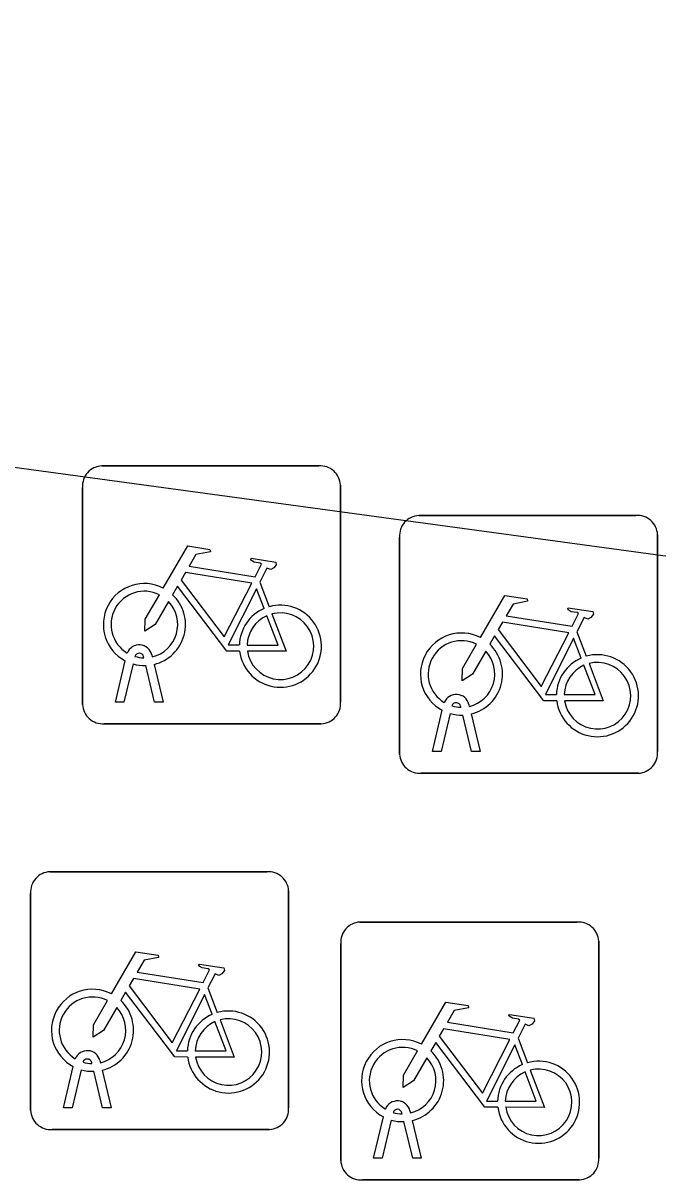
# Model space of a CAD drawing. Extents: x 155888 to 156864, y 383882 to 384671.
# Drawn here: x 156251.32 to 156253.779, y 383955.76 to 383960.244 of the extents above; entities that cross this region are included whole.
import ezdxf

# ---------------------------------------------------------------- set-up
doc = ezdxf.new("R2010")
doc.units = 0
doc.layers.add('IMGEO_Fietsenrek', color=7, linetype='Continuous')
doc.layers.add('IMGEO_Fietspad_gesloten', color=7, linetype='Continuous')

msp = doc.modelspace()

# ---------------------------------------------------------------- linework, layer by layer
at = {"layer": 'IMGEO_Fietsenrek'}
for p, q in [((156251.6249, 383958.5275), (156252.4658, 383958.5275)), ((156252.4658, 383958.5275), (156251.6249, 383958.5275)), ((156251.5505, 383957.6029), (156251.5505, 383958.4438)), ((156251.5505, 383958.4438), (156251.5505, 383957.6029)), ((156252.5495, 383958.4531), (156252.5495, 383957.6122)), ((156252.5495, 383957.6122), (156252.5495, 383958.4531)), ((156252.8529, 383958.3355), (156253.6938, 383958.3355)), ((156253.6938, 383958.3355), (156252.8529, 383958.3355)), ((156252.7785, 383957.4109), (156252.7785, 383958.2518)), ((156252.7785, 383958.2518), (156252.7785, 383957.4109)), ((156253.7775, 383958.2611), (156253.7775, 383957.4202)), ((156253.7775, 383957.4202), (156253.7775, 383958.2611)), ((156252.2372, 383958.0772), (156252.2735, 383957.982)), ((156253.4652, 383957.8852), (156253.5015, 383957.79)), ((156251.6775, 383957.6123), (156251.7158, 383957.7723)), ((156251.7879, 383957.7839), (156251.7869, 383957.7882)), ((156251.8186, 383957.7954), (156251.8204, 383957.7875)), ((156251.7462, 383957.7601), (156251.7109, 383957.6123)), ((156251.829, 383957.6123), (156251.7951, 383957.754)), ((156251.8274, 383957.7583), (156251.8624, 383957.6123)), ((156251.7109, 383957.6123), (156251.6775, 383957.6123)), ((156251.8624, 383957.6123), (156251.829, 383957.6123)), ((156253.0159, 383957.5919), (156253.0149, 383957.5962)), ((156253.0466, 383957.6034), (156253.0484, 383957.5955)), ((156252.9055, 383957.4203), (156252.9438, 383957.5803)), ((156252.9742, 383957.5681), (156252.9389, 383957.4203)), ((156253.057, 383957.4203), (156253.0231, 383957.562)), ((156253.0554, 383957.5663), (156253.0904, 383957.4203)), ((156252.4751, 383957.5285), (156251.6342, 383957.5285)), ((156251.6342, 383957.5285), (156252.4751, 383957.5285)), ((156252.9389, 383957.4203), (156252.9055, 383957.4203)), ((156253.0904, 383957.4203), (156253.057, 383957.4203)), ((156253.7031, 383957.3365), (156252.8622, 383957.3365)), ((156252.8622, 383957.3365), (156253.7031, 383957.3365)), ((156251.4239, 383956.9545), (156252.2648, 383956.9545)), ((156252.2648, 383956.9545), (156251.4239, 383956.9545)), ((156252.3485, 383956.8801), (156252.3485, 383956.0392)), ((156252.3485, 383956.0392), (156252.3485, 383956.8801)), ((156251.3495, 383956.0299), (156251.3495, 383956.8708)), ((156251.3495, 383956.8708), (156251.3495, 383956.0299)), ((156252.6249, 383956.7595), (156253.4658, 383956.7595)), ((156253.4658, 383956.7595), (156252.6249, 383956.7595)), ((156252.5505, 383955.8349), (156252.5505, 383956.6758)), ((156252.5505, 383956.6758), (156252.5505, 383955.8349)), ((156253.5495, 383956.6851), (156253.5495, 383955.8442)), ((156253.5495, 383955.8442), (156253.5495, 383956.6851)), ((156252.0362, 383956.5042), (156252.0725, 383956.409)), ((156253.2372, 383956.3092), (156253.2735, 383956.214)), ((156251.4765, 383956.0393), (156251.5148, 383956.1993)), ((156251.5869, 383956.2109), (156251.5859, 383956.2152)), ((156251.6176, 383956.2224), (156251.6194, 383956.2145)), ((156251.5452, 383956.1871), (156251.5099, 383956.0393)), ((156251.628, 383956.0393), (156251.5941, 383956.181)), ((156251.6264, 383956.1853), (156251.6614, 383956.0393)), ((156251.5099, 383956.0393), (156251.4765, 383956.0393)), ((156251.6614, 383956.0393), (156251.628, 383956.0393)), ((156252.7879, 383956.0159), (156252.7869, 383956.0202)), ((156252.8186, 383956.0274), (156252.8204, 383956.0195)), ((156252.6775, 383955.8443), (156252.7158, 383956.0043)), ((156252.7462, 383955.9921), (156252.7109, 383955.8443)), ((156252.829, 383955.8443), (156252.7951, 383955.986)), ((156252.8274, 383955.9903), (156252.8624, 383955.8443)), ((156252.2741, 383955.9555), (156251.4332, 383955.9555)), ((156251.4332, 383955.9555), (156252.2741, 383955.9555)), ((156252.7109, 383955.8443), (156252.6775, 383955.8443)), ((156252.8624, 383955.8443), (156252.829, 383955.8443)), ((156253.4751, 383955.7605), (156252.6342, 383955.7605)), ((156252.6342, 383955.7605), (156253.4751, 383955.7605))]:
    msp.add_line(p, q, dxfattribs=at)
for points in [[(156251.8631, 383958.0542), (156251.9578, 383958.2177), (156252.044, 383958.2039), (156252.0457, 383958.1952), (156251.9896, 383958.1843), (156251.9634, 383958.139), (156252.2186, 383958.0982)], [(156252.2186, 383958.0982), (156252.2436, 383958.147), (156252.2385, 383958.151), (156252.2153, 383958.1547), (156252.2026, 383958.1622), (156252.2016, 383958.1653), (156252.2038, 383958.1699), (156252.2986, 383958.1548), (156252.3009, 383958.1445), (156252.2915, 383958.1321), (156252.2791, 383958.1257), (156252.2646, 383958.1319), (156252.2372, 383958.0772)], [(156252.2057, 383958.073), (156251.9489, 383958.114), (156251.9322, 383958.0852), (156252.0992, 383957.8649), (156252.2057, 383958.073)], [(156252.1588, 383957.8095), (156252.1091, 383957.8096), (156251.9184, 383958.0613), (156251.8994, 383958.0285)], [(156252.2537, 383957.975), (156252.2244, 383958.0518), (156252.115, 383957.8337), (156252.1577, 383957.8336)], [(156251.8838, 383958.0017), (156251.8322, 383957.9125), (156251.7923, 383957.8865), (156251.7935, 383957.934), (156251.848, 383958.0282)], [(156253.0911, 383957.8622), (156253.1858, 383958.0257), (156253.272, 383958.0119), (156253.2737, 383958.0032), (156253.2176, 383957.9923), (156253.1914, 383957.947), (156253.4466, 383957.9062)], [(156252.2842, 383957.9538), (156252.3392, 383957.8092), (156252.1891, 383957.8095)], [(156253.4466, 383957.9062), (156253.4716, 383957.955), (156253.4665, 383957.959), (156253.4433, 383957.9627), (156253.4306, 383957.9702), (156253.4296, 383957.9733), (156253.4318, 383957.9779), (156253.5266, 383957.9628), (156253.5289, 383957.9525), (156253.5195, 383957.9401), (156253.5071, 383957.9337), (156253.4926, 383957.9399), (156253.4652, 383957.8852)], [(156252.1877, 383957.8335), (156252.3076, 383957.8333), (156252.2644, 383957.9469)], [(156253.4337, 383957.881), (156253.1769, 383957.922), (156253.1602, 383957.8932), (156253.3272, 383957.6729), (156253.4337, 383957.881)], [(156253.3868, 383957.6175), (156253.3371, 383957.6176), (156253.1464, 383957.8693), (156253.1274, 383957.8365)], [(156253.4817, 383957.783), (156253.4524, 383957.8598), (156253.343, 383957.6417), (156253.3857, 383957.6416)], [(156253.1118, 383957.8097), (156253.0602, 383957.7205), (156253.0203, 383957.6945), (156253.0215, 383957.742), (156253.076, 383957.8362)], [(156253.4157, 383957.6415), (156253.5356, 383957.6413), (156253.4924, 383957.7549)], [(156253.5122, 383957.7618), (156253.5672, 383957.6172), (156253.4171, 383957.6175)], [(156251.6621, 383956.4812), (156251.7568, 383956.6447), (156251.843, 383956.6309), (156251.8447, 383956.6222), (156251.7886, 383956.6113), (156251.7624, 383956.566), (156252.0176, 383956.5252)], [(156252.0176, 383956.5252), (156252.0426, 383956.574), (156252.0375, 383956.578), (156252.0143, 383956.5817), (156252.0016, 383956.5892), (156252.0006, 383956.5923), (156252.0028, 383956.5969), (156252.0976, 383956.5818), (156252.0999, 383956.5715), (156252.0905, 383956.5591), (156252.0781, 383956.5527), (156252.0636, 383956.5589), (156252.0362, 383956.5042)], [(156252.0047, 383956.5), (156251.7479, 383956.541), (156251.7312, 383956.5122), (156251.8982, 383956.2919), (156252.0047, 383956.5)], [(156251.9578, 383956.2365), (156251.9081, 383956.2366), (156251.7174, 383956.4883), (156251.6984, 383956.4555)], [(156252.0527, 383956.402), (156252.0234, 383956.4788), (156251.914, 383956.2607), (156251.9567, 383956.2606)], [(156251.6828, 383956.4287), (156251.6312, 383956.3395), (156251.5913, 383956.3135), (156251.5925, 383956.361), (156251.647, 383956.4552)], [(156252.8631, 383956.2862), (156252.9578, 383956.4497), (156253.044, 383956.4359), (156253.0457, 383956.4272), (156252.9896, 383956.4163), (156252.9634, 383956.371), (156253.2186, 383956.3302)], [(156252.0832, 383956.3808), (156252.1382, 383956.2362), (156251.9881, 383956.2365)], [(156253.2186, 383956.3302), (156253.2436, 383956.379), (156253.2385, 383956.383), (156253.2153, 383956.3867), (156253.2026, 383956.3942), (156253.2016, 383956.3973), (156253.2038, 383956.4019), (156253.2986, 383956.3868), (156253.3009, 383956.3765), (156253.2915, 383956.3641), (156253.2791, 383956.3577), (156253.2646, 383956.3639), (156253.2372, 383956.3092)], [(156251.9867, 383956.2605), (156252.1066, 383956.2603), (156252.0634, 383956.3739)], [(156253.2057, 383956.305), (156252.9489, 383956.346), (156252.9322, 383956.3172), (156253.0992, 383956.0969), (156253.2057, 383956.305)], [(156253.1588, 383956.0415), (156253.1091, 383956.0416), (156252.9184, 383956.2933), (156252.8994, 383956.2605)], [(156252.8838, 383956.2337), (156252.8322, 383956.1445), (156252.7923, 383956.1185), (156252.7935, 383956.166), (156252.848, 383956.2602)], [(156253.2537, 383956.207), (156253.2244, 383956.2838), (156253.115, 383956.0657), (156253.1577, 383956.0656)], [(156253.1877, 383956.0655), (156253.3076, 383956.0653), (156253.2644, 383956.1789)], [(156253.2842, 383956.1858), (156253.3392, 383956.0412), (156253.1891, 383956.0415)]]:
    msp.add_lwpolyline(points, dxfattribs=at)
for centre, radius, start, end in [((156251.6282, 383958.4496), 0.0779, 92.4484, 184.2845), ((156251.6282, 383958.4496), 0.0779, 92.4484, 184.2845), ((156252.4716, 383958.4498), 0.0779, 2.4484, 94.2845), ((156252.4716, 383958.4498), 0.0779, 2.4484, 94.2845), ((156252.8562, 383958.2576), 0.0779, 92.4484, 184.2845), ((156252.8562, 383958.2576), 0.0779, 92.4484, 184.2845), ((156253.6996, 383958.2578), 0.0779, 2.4484, 94.2845), ((156253.6996, 383958.2578), 0.0779, 2.4484, 94.2845), ((156251.7901, 383957.9129), 0.159, 62.6766, 242.1369), ((156251.7901, 383957.9129), 0.129, 63.3192, 238.903), ((156251.7901, 383957.9129), 0.129, 283.6043, 43.4302), ((156251.7901, 383957.9129), 0.159, 283.5766, 46.6042), ((156252.3167, 383957.8289), 0.159, 113.3408, 178.3217), ((156252.3167, 383957.8289), 0.159, 187.0065, 105.7708), ((156252.3167, 383957.8289), 0.129, 188.6715, 104.5883), ((156252.3167, 383957.8289), 0.129, 113.923, 177.9556), ((156253.0181, 383957.7209), 0.159, 62.6766, 242.1369), ((156251.7699, 383957.7843), 0.0499, 12.8025, 158.6934), ((156253.0181, 383957.7209), 0.129, 63.3192, 238.903), ((156253.0181, 383957.7209), 0.159, 283.5766, 46.6042), ((156251.7699, 383957.7843), 0.0174, 12.8025, 163.4502), ((156251.7901, 383957.9129), 0.129, 253.415, 269.0204), ((156253.0181, 383957.7209), 0.129, 283.6043, 43.4302), ((156253.5447, 383957.6369), 0.159, 113.3408, 178.3217), ((156253.5447, 383957.6369), 0.159, 187.0065, 105.7708), ((156251.7901, 383957.9129), 0.159, 253.9967, 271.7867), ((156253.5447, 383957.6369), 0.129, 113.923, 177.9556), ((156253.5447, 383957.6369), 0.129, 188.6715, 104.5883), ((156252.9979, 383957.5923), 0.0499, 12.8025, 158.6934), ((156251.6284, 383957.6062), 0.0779, 182.4484, 274.2845), ((156251.6284, 383957.6062), 0.0779, 182.4484, 274.2845), ((156252.4718, 383957.6064), 0.0779, 272.4484, 4.2845), ((156252.4718, 383957.6064), 0.0779, 272.4484, 4.2845), ((156252.9979, 383957.5923), 0.0174, 12.8025, 163.4502), ((156253.0181, 383957.7209), 0.129, 253.415, 269.0204), ((156253.0181, 383957.7209), 0.159, 253.9967, 271.7867), ((156252.8564, 383957.4142), 0.0779, 182.4484, 274.2845), ((156252.8564, 383957.4142), 0.0779, 182.4484, 274.2845), ((156253.6998, 383957.4144), 0.0779, 272.4484, 4.2845), ((156253.6998, 383957.4144), 0.0779, 272.4484, 4.2845), ((156251.4272, 383956.8766), 0.0779, 92.4484, 184.2845), ((156251.4272, 383956.8766), 0.0779, 92.4484, 184.2845), ((156252.2706, 383956.8768), 0.0779, 2.4484, 94.2845), ((156252.2706, 383956.8768), 0.0779, 2.4484, 94.2845), ((156252.6282, 383956.6816), 0.0779, 92.4484, 184.2845), ((156252.6282, 383956.6816), 0.0779, 92.4484, 184.2845), ((156253.4716, 383956.6818), 0.0779, 2.4484, 94.2845), ((156253.4716, 383956.6818), 0.0779, 2.4484, 94.2845), ((156251.5891, 383956.3399), 0.159, 62.6766, 242.1369), ((156251.5891, 383956.3399), 0.129, 63.3192, 238.903), ((156251.5891, 383956.3399), 0.129, 283.6043, 43.4302), ((156251.5891, 383956.3399), 0.159, 283.5766, 46.6042), ((156252.1157, 383956.2559), 0.159, 113.3408, 178.3217), ((156252.1157, 383956.2559), 0.159, 187.0065, 105.7708), ((156252.1157, 383956.2559), 0.129, 188.6715, 104.5883), ((156252.1157, 383956.2559), 0.129, 113.923, 177.9556), ((156252.7901, 383956.1449), 0.159, 62.6766, 242.1369), ((156251.5689, 383956.2113), 0.0499, 12.8025, 158.6934), ((156252.7901, 383956.1449), 0.129, 63.3192, 238.903), ((156252.7901, 383956.1449), 0.159, 283.5766, 46.6042), ((156251.5689, 383956.2113), 0.0174, 12.8025, 163.4502), ((156251.5891, 383956.3399), 0.129, 253.415, 269.0204), ((156252.7901, 383956.1449), 0.129, 283.6043, 43.4302), ((156253.3167, 383956.0609), 0.159, 113.3408, 178.3217), ((156253.3167, 383956.0609), 0.159, 187.0065, 105.7708), ((156251.5891, 383956.3399), 0.159, 253.9967, 271.7867), ((156253.3167, 383956.0609), 0.129, 113.923, 177.9556), ((156253.3167, 383956.0609), 0.129, 188.6715, 104.5883), ((156252.7699, 383956.0163), 0.0499, 12.8025, 158.6934), ((156251.4274, 383956.0332), 0.0779, 182.4484, 274.2845), ((156251.4274, 383956.0332), 0.0779, 182.4484, 274.2845), ((156252.2708, 383956.0334), 0.0779, 272.4484, 4.2845), ((156252.2708, 383956.0334), 0.0779, 272.4484, 4.2845), ((156252.7699, 383956.0163), 0.0174, 12.8025, 163.4502), ((156252.7901, 383956.1449), 0.129, 253.415, 269.0204), ((156252.7901, 383956.1449), 0.159, 253.9967, 271.7867), ((156253.4718, 383955.8384), 0.0779, 272.4484, 4.2845), ((156253.4718, 383955.8384), 0.0779, 272.4484, 4.2845), ((156252.6284, 383955.8382), 0.0779, 182.4484, 274.2845), ((156252.6284, 383955.8382), 0.0779, 182.4484, 274.2845)]:
    msp.add_arc(centre, radius, start, end, dxfattribs=at)
at = {"layer": 'IMGEO_Fietspad_gesloten'}
msp.add_lwpolyline([(156238.656, 383960.244), (156256.907, 383957.756)], dxfattribs=at)

doc.saveas('drawing.dxf')
